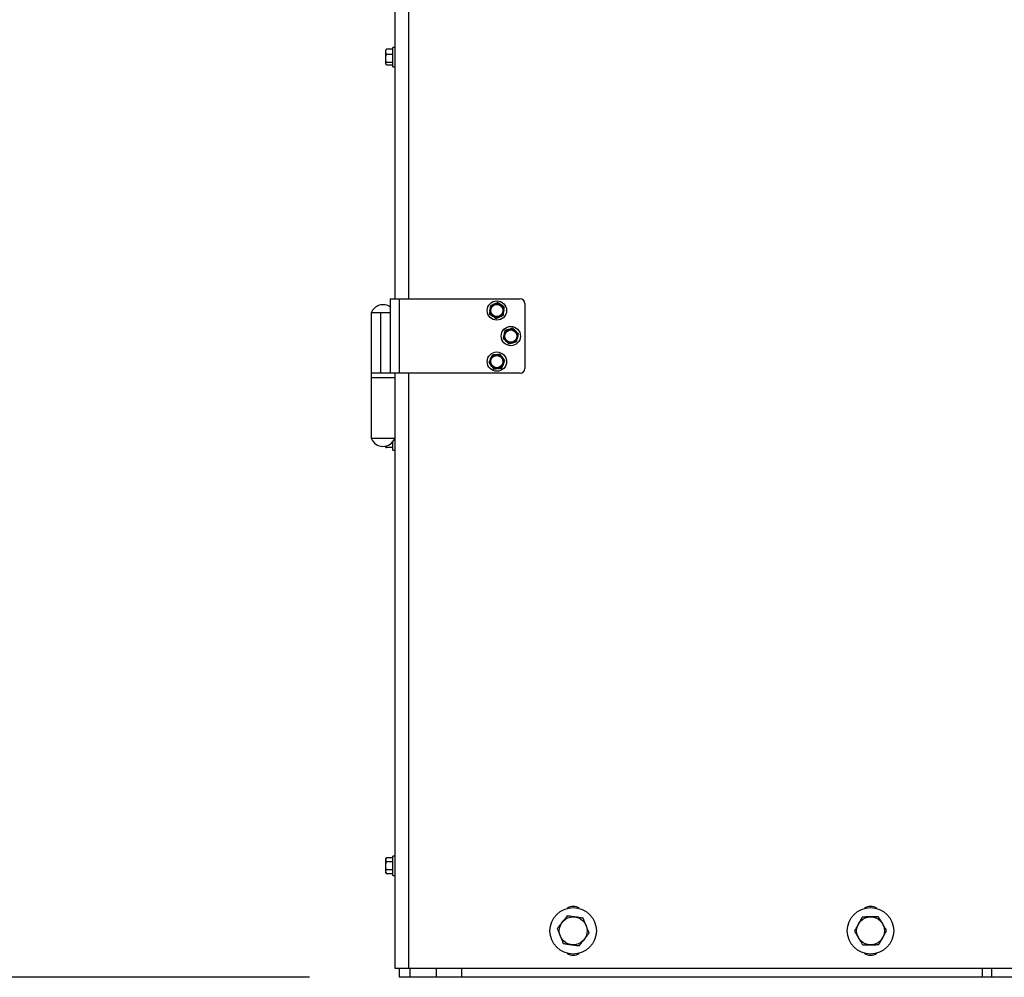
# Model space of a CAD drawing. Header units: inches. Extents: x 170 to 288, y 234 to 248.
# Tile 257 of 480: x 226.035 to 226.918, y 240.139 to 240.998. Entities that reach past the tile are written whole.
import ezdxf

# ---------------------------------------------------------------- set-up
doc = ezdxf.new("R2010")
doc.units = ezdxf.units.IN
doc.header["$LTSCALE"] = 0.25
doc.header["$MEASUREMENT"] = 0
doc.layers.add('ANNOTATIONS', color=1, linetype='Continuous')
doc.layers.add('STANDARD Z GUIDE MOTOR LH', color=7, linetype='Continuous')

msp = doc.modelspace()

# ---------------------------------------------------------------- linework, layer by layer
at = {"layer": 'ANNOTATIONS'}
msp.add_line((226.29529, 240.13944), (224.71396, 240.13944), dxfattribs=at)
at = {"layer": 'STANDARD Z GUIDE MOTOR LH'}
for p, q in [((226.37173, 242.15111), (226.37173, 240.74778)), ((226.38403, 242.15111), (226.38403, 240.74778)), ((226.36401, 240.97119), (226.36373, 240.97069)), ((226.36373, 240.95819), (226.36373, 240.97069)), ((226.36429, 240.97157), (226.3641, 240.97114)), ((226.37006, 240.97157), (226.36429, 240.97157)), ((226.37173, 240.97311), (226.37006, 240.97311)), ((226.37006, 240.95578), (226.37006, 240.97311)), ((226.36429, 240.96702), (226.36373, 240.96929)), ((226.37006, 240.96702), (226.36429, 240.96702)), ((226.36429, 240.95732), (226.36373, 240.9586)), ((226.36373, 240.95819), (226.36401, 240.9577)), ((226.37006, 240.95989), (226.36429, 240.95989)), ((226.37006, 240.95732), (226.36429, 240.95732)), ((226.37006, 240.95578), (226.37173, 240.95578)), ((226.36776, 240.74778), (226.36776, 240.68111)), ((226.36776, 240.74778), (226.48423, 240.74778)), ((226.37589, 240.74778), (226.37589, 240.68111)), ((226.46417, 240.74454), (226.46087, 240.74308)), ((226.47, 240.74027), (226.46708, 240.74241)), ((226.48839, 240.74361), (226.48839, 240.68528)), ((226.35073, 240.73528), (226.35073, 240.62278)), ((226.36776, 240.73528), (226.35073, 240.73528)), ((226.35932, 240.68111), (226.35932, 240.73528)), ((226.45679, 240.73445), (226.4597, 240.73232)), ((226.46261, 240.73019), (226.46592, 240.73164)), ((226.47758, 240.72146), (226.47412, 240.72044)), ((226.48281, 240.71649), (226.4802, 240.71898)), ((226.46897, 240.7124), (226.47159, 240.70991)), ((226.47421, 240.70743), (226.47767, 240.70845)), ((226.46617, 240.69819), (226.46259, 240.69773)), ((226.45624, 240.6906), (226.45843, 240.68773)), ((226.47055, 240.69245), (226.46836, 240.69532)), ((226.48423, 240.68111), (226.35073, 240.68111)), ((226.37173, 240.68111), (226.37173, 240.14778)), ((226.38403, 240.68111), (226.38403, 240.14778)), ((226.46062, 240.68487), (226.46419, 240.68533)), ((226.37173, 240.67694), (226.35073, 240.67694)), ((226.35073, 240.62278), (226.37173, 240.62278)), ((226.37006, 240.61203), (226.37006, 240.6198)), ((226.36373, 240.61444), (226.36373, 240.61577)), ((226.36429, 240.61444), (226.364, 240.61606)), ((226.37006, 240.61444), (226.36429, 240.61444)), ((226.37006, 240.61203), (226.37173, 240.61203)), ((226.36429, 240.24666), (226.36373, 240.24569)), ((226.37006, 240.24666), (226.36429, 240.24666)), ((226.37173, 240.24811), (226.37006, 240.24811)), ((226.37006, 240.23078), (226.37006, 240.24811)), ((226.36373, 240.23319), (226.36373, 240.24569)), ((226.36429, 240.24305), (226.36373, 240.24486)), ((226.37006, 240.24305), (226.36429, 240.24305)), ((226.36429, 240.23223), (226.36373, 240.23403)), ((226.36373, 240.23319), (226.36429, 240.23223)), ((226.37006, 240.23584), (226.36429, 240.23584)), ((226.37006, 240.23223), (226.36429, 240.23223)), ((226.37006, 240.23078), (226.37173, 240.23078)), ((226.37173, 240.14778), (226.65336, 240.14778)), ((226.37569, 240.14778), (226.37569, 240.13944)), ((226.38533, 240.14778), (226.38533, 240.13944)), ((226.40903, 240.14778), (226.40903, 240.13944)), ((226.43183, 240.13944), (226.43183, 240.14778)), ((226.65336, 240.14778), (226.97512, 240.14778)), ((226.89849, 240.14778), (226.89849, 240.13944)), ((226.90683, 240.14778), (226.90683, 240.13944)), ((226.65336, 240.13944), (226.37569, 240.13944)), ((231.23136, 240.13944), (226.65336, 240.13944))]:
    msp.add_line(p, q, dxfattribs=at)
for centre, radius in [((226.46339, 240.73736), 0.00867), ((226.46339, 240.73736), 0.00625), ((226.46339, 240.73736), 0.00547), ((226.47589, 240.71444), 0.00867), ((226.47589, 240.71444), 0.00625), ((226.47589, 240.71444), 0.00547), ((226.46339, 240.69153), 0.00867), ((226.46339, 240.69153), 0.00625), ((226.46339, 240.69153), 0.00547), ((226.53183, 240.18111), 0.02083), ((226.53183, 240.18111), 0.0125), ((226.79849, 240.18111), 0.02083), ((226.79849, 240.18111), 0.0125)]:
    msp.add_circle(centre, radius, dxfattribs=at)
for centre, radius, start, end in [((226.36123, 240.73136), 0.01121, 54.33608, 159.55566), ((226.48423, 240.74361), 0.00417, 0, 90), ((226.48423, 240.68528), 0.00417, 270, 0), ((226.36123, 240.62669), 0.01121, 200.44434, 339.55566), ((226.53183, 240.19361), 0.00938, 54.11403, 125.88597), ((226.79849, 240.19361), 0.00938, 54.11402, 125.88598), ((226.53183, 240.16861), 0.00938, 234.11401, 305.88599), ((226.79849, 240.16861), 0.00938, 234.11402, 305.88598)]:
    msp.add_arc(centre, radius, start, end, dxfattribs=at)
for points, knots in [([(226.36373, 240.96929), (226.36373, 240.96935), (226.36374, 240.97012), (226.36402, 240.97087), (226.36429, 240.97157)], [0, 0, 0, 0, 0.070178, 1, 1, 1, 1]), ([(226.36373, 240.96345), (226.36374, 240.96378), (226.36377, 240.96498), (226.36407, 240.96616), (226.36429, 240.96702)], [0, 0, 0, 0, 0.268648, 1, 1, 1, 1]), ([(226.36429, 240.95989), (226.3642, 240.96019), (226.36387, 240.96135), (226.36379, 240.96256), (226.36373, 240.96345)], [0, 0, 0, 0, 0.257587, 1, 1, 1, 1]), ([(226.36373, 240.9586), (226.36373, 240.95864), (226.36374, 240.95907), (226.36402, 240.95949), (226.36429, 240.95989)], [0, 0, 0, 0, 0.070198, 1, 1, 1, 1]), ([(226.45757, 240.74162), (226.45748, 240.74076), (226.45735, 240.73958), (226.45722, 240.73836), (226.45718, 240.73804)], [0, 0, 0, 0, 0.73137, 1, 1, 1, 1]), ([(226.46087, 240.74308), (226.46079, 240.74304), (226.45968, 240.74255), (226.45859, 240.74207), (226.45757, 240.74162)], [0, 0, 0, 0, 0.070198, 1, 1, 1, 1]), ([(226.46708, 240.74241), (226.46702, 240.74246), (226.46603, 240.74317), (226.46507, 240.74388), (226.46417, 240.74454)], [0, 0, 0, 0, 0.070225, 1, 1, 1, 1]), ([(226.45718, 240.73804), (226.45708, 240.73713), (226.45695, 240.73592), (226.45682, 240.73475), (226.45679, 240.73445)], [0, 0, 0, 0, 0.742404, 1, 1, 1, 1]), ([(226.4597, 240.73232), (226.45977, 240.73227), (226.46076, 240.73155), (226.46172, 240.73084), (226.46261, 240.73019)], [0, 0, 0, 0, 0.070153, 1, 1, 1, 1]), ([(226.46592, 240.73164), (226.46599, 240.73168), (226.46711, 240.73217), (226.4682, 240.73265), (226.46922, 240.7331)], [0, 0, 0, 0, 0.0702416, 1, 1, 1, 1]), ([(226.46922, 240.7331), (226.46925, 240.7334), (226.46938, 240.73457), (226.46951, 240.73578), (226.46961, 240.73669)], [0, 0, 0, 0, 0.257544, 1, 1, 1, 1]), ([(226.46961, 240.73669), (226.46964, 240.73701), (226.46977, 240.73823), (226.4699, 240.73941), (226.47, 240.74027)], [0, 0, 0, 0, 0.268628, 1, 1, 1, 1]), ([(226.46982, 240.7159), (226.4696, 240.71502), (226.46932, 240.71383), (226.46904, 240.71269), (226.46897, 240.7124)], [0, 0, 0, 0, 0.742443, 1, 1, 1, 1]), ([(226.47066, 240.71941), (226.47046, 240.71857), (226.47018, 240.71741), (226.46989, 240.71622), (226.46982, 240.7159)], [0, 0, 0, 0, 0.731351, 1, 1, 1, 1]), ([(226.47412, 240.72044), (226.47404, 240.72041), (226.47287, 240.72007), (226.47172, 240.71973), (226.47066, 240.71941)], [0, 0, 0, 0, 0.070205, 1, 1, 1, 1]), ([(226.4802, 240.71898), (226.48013, 240.71904), (226.47925, 240.71988), (226.47838, 240.7207), (226.47758, 240.72146)], [0, 0, 0, 0, 0.070142, 1, 1, 1, 1]), ([(226.48197, 240.71298), (226.48205, 240.7133), (226.48233, 240.71449), (226.48261, 240.71565), (226.48281, 240.71649)], [0, 0, 0, 0, 0.268567, 1, 1, 1, 1]), ([(226.47159, 240.70991), (226.47165, 240.70985), (226.47254, 240.70901), (226.4734, 240.70819), (226.47421, 240.70743)], [0, 0, 0, 0, 0.070142, 1, 1, 1, 1]), ([(226.47767, 240.70845), (226.47775, 240.70848), (226.47892, 240.70882), (226.48006, 240.70916), (226.48113, 240.70948)], [0, 0, 0, 0, 0.070257, 1, 1, 1, 1]), ([(226.48113, 240.70948), (226.4812, 240.70977), (226.48147, 240.71091), (226.48176, 240.7121), (226.48197, 240.71298)], [0, 0, 0, 0, 0.257577, 1, 1, 1, 1]), ([(226.45901, 240.69726), (226.45868, 240.69646), (226.45822, 240.69536), (226.45775, 240.69424), (226.45763, 240.69393)], [0, 0, 0, 0, 0.731385, 1, 1, 1, 1]), ([(226.46259, 240.69773), (226.46251, 240.69772), (226.4613, 240.69756), (226.46011, 240.69741), (226.45901, 240.69726)], [0, 0, 0, 0, 0.0702, 1, 1, 1, 1]), ([(226.46836, 240.69532), (226.46831, 240.69539), (226.46757, 240.69636), (226.46684, 240.69731), (226.46617, 240.69819)], [0, 0, 0, 0, 0.070136, 1, 1, 1, 1]), ([(226.45763, 240.69393), (226.45728, 240.6931), (226.45681, 240.69197), (226.45635, 240.69088), (226.45624, 240.6906)], [0, 0, 0, 0, 0.74244, 1, 1, 1, 1]), ([(226.45843, 240.68773), (226.45848, 240.68767), (226.45922, 240.6867), (226.45994, 240.68575), (226.46062, 240.68487)], [0, 0, 0, 0, 0.070252, 1, 1, 1, 1]), ([(226.46777, 240.68579), (226.46789, 240.68607), (226.46834, 240.68716), (226.46881, 240.68829), (226.46916, 240.68912)], [0, 0, 0, 0, 0.25756, 1, 1, 1, 1]), ([(226.46916, 240.68912), (226.46929, 240.68943), (226.46976, 240.69055), (226.47022, 240.69165), (226.47055, 240.69245)], [0, 0, 0, 0, 0.268647, 1, 1, 1, 1]), ([(226.46419, 240.68533), (226.46428, 240.68534), (226.46549, 240.6855), (226.46667, 240.68565), (226.46777, 240.68579)], [0, 0, 0, 0, 0.070194, 1, 1, 1, 1]), ([(226.36373, 240.61444), (226.36379, 240.61444), (226.36387, 240.61444), (226.3642, 240.61444), (226.36429, 240.61444)], [0, 0, 0, 0, 0.742461, 1, 1, 1, 1]), ([(226.36373, 240.24486), (226.36373, 240.2449), (226.36374, 240.24551), (226.36402, 240.24611), (226.36429, 240.24666)], [0, 0, 0, 0, 0.070197, 1, 1, 1, 1]), ([(226.36373, 240.23944), (226.36374, 240.23977), (226.36377, 240.24099), (226.36407, 240.24218), (226.36429, 240.24305)], [0, 0, 0, 0, 0.2686728, 1, 1, 1, 1]), ([(226.36429, 240.23584), (226.3642, 240.23614), (226.36387, 240.23732), (226.36379, 240.23854), (226.36373, 240.23944)], [0, 0, 0, 0, 0.257513, 1, 1, 1, 1]), ([(226.36373, 240.23403), (226.36373, 240.23407), (226.36374, 240.23468), (226.36402, 240.23528), (226.36429, 240.23584)], [0, 0, 0, 0, 0.070209, 1, 1, 1, 1]), ([(226.52643, 240.1945), (226.52571, 240.19358), (226.52425, 240.19171), (226.52274, 240.18979), (226.52198, 240.18881)], [0, 0, 0, 0, 0.495464, 1, 1, 1, 1]), ([(226.53358, 240.19349), (226.53341, 240.19351), (226.53212, 240.19369), (226.52971, 240.19404), (226.52753, 240.19434), (226.52643, 240.1945)], [0, 0, 0, 0, 0.070081, 0.530769, 1, 1, 1, 1]), ([(226.54072, 240.19248), (226.53956, 240.19264), (226.53722, 240.19297), (226.5348, 240.19332), (226.53358, 240.19349)], [0, 0, 0, 0, 0.495456, 1, 1, 1, 1]), ([(226.79104, 240.19347), (226.79048, 240.19245), (226.78933, 240.19038), (226.78815, 240.18824), (226.78755, 240.18716)], [0, 0, 0, 0, 0.495467, 1, 1, 1, 1]), ([(226.79826, 240.19361), (226.79809, 240.19361), (226.79679, 240.19358), (226.79435, 240.19354), (226.79215, 240.19349), (226.79104, 240.19347)], [0, 0, 0, 0, 0.070092, 0.530779, 1, 1, 1, 1]), ([(226.80547, 240.19374), (226.8043, 240.19372), (226.80194, 240.19368), (226.79949, 240.19363), (226.79826, 240.19361)], [0, 0, 0, 0, 0.4954587, 1, 1, 1, 1]), ([(226.8092, 240.18756), (226.80889, 240.18808), (226.80763, 240.19017), (226.8064, 240.19221), (226.80547, 240.19374)], [0, 0, 0, 0, 0.246306, 1, 1, 1, 1]), ([(226.52198, 240.18881), (226.52188, 240.18868), (226.52108, 240.18766), (226.51957, 240.18574), (226.51822, 240.18401), (226.51754, 240.18313)], [0, 0, 0, 0, 0.0700691, 0.5307829, 1, 1, 1, 1]), ([(226.54342, 240.18578), (226.5432, 240.18634), (226.54228, 240.18861), (226.54139, 240.19081), (226.54072, 240.19248)], [0, 0, 0, 0, 0.246338, 1, 1, 1, 1]), ([(226.54612, 240.17909), (226.54592, 240.17959), (226.54504, 240.18177), (226.54412, 240.18404), (226.54342, 240.18578)], [0, 0, 0, 0, 0.2293848, 1, 1, 1, 1]), ([(226.78755, 240.18716), (226.78747, 240.18701), (226.78684, 240.18587), (226.78566, 240.18374), (226.7846, 240.18181), (226.78406, 240.18084)], [0, 0, 0, 0, 0.070096, 0.530779, 1, 1, 1, 1]), ([(226.81292, 240.18138), (226.81265, 240.18184), (226.81143, 240.18386), (226.81017, 240.18595), (226.8092, 240.18756)], [0, 0, 0, 0, 0.229357, 1, 1, 1, 1]), ([(226.51754, 240.18313), (226.51821, 240.18147), (226.5191, 240.17926), (226.52001, 240.177), (226.52023, 240.17644)], [0, 0, 0, 0, 0.753662, 1, 1, 1, 1]), ([(226.52023, 240.17644), (226.52094, 240.17469), (226.52185, 240.17243), (226.52273, 240.17024), (226.52293, 240.16974)], [0, 0, 0, 0, 0.7706271, 1, 1, 1, 1]), ([(226.54167, 240.17341), (226.54178, 240.17354), (226.54257, 240.17456), (226.54408, 240.17649), (226.54543, 240.17822), (226.54612, 240.17909)], [0, 0, 0, 0, 0.070103, 0.530783, 1, 1, 1, 1]), ([(226.78406, 240.18084), (226.78499, 240.1793), (226.78622, 240.17727), (226.78748, 240.17517), (226.78779, 240.17466)], [0, 0, 0, 0, 0.753674, 1, 1, 1, 1]), ([(226.80943, 240.17507), (226.80952, 240.17522), (226.81014, 240.17635), (226.81132, 240.17849), (226.81239, 240.18041), (226.81292, 240.18138)], [0, 0, 0, 0, 0.070071, 0.530766, 1, 1, 1, 1]), ([(226.52293, 240.16974), (226.52409, 240.16958), (226.52643, 240.16925), (226.52886, 240.16891), (226.53008, 240.16873)], [0, 0, 0, 0, 0.49548, 1, 1, 1, 1]), ([(226.53008, 240.16873), (226.53025, 240.16871), (226.53153, 240.16853), (226.53395, 240.16819), (226.53612, 240.16788), (226.53722, 240.16772)], [0, 0, 0, 0, 0.07009, 0.530796, 1, 1, 1, 1]), ([(226.53722, 240.16772), (226.53795, 240.16865), (226.5394, 240.17051), (226.54091, 240.17244), (226.54167, 240.17341)], [0, 0, 0, 0, 0.495461, 1, 1, 1, 1]), ([(226.78779, 240.17466), (226.78876, 240.17305), (226.79002, 240.17095), (226.79123, 240.16894), (226.79151, 240.16848)], [0, 0, 0, 0, 0.770651, 1, 1, 1, 1]), ([(226.79151, 240.16848), (226.79268, 240.1685), (226.79505, 240.16854), (226.79749, 240.16859), (226.79873, 240.16861)], [0, 0, 0, 0, 0.4954587, 1, 1, 1, 1]), ([(226.79873, 240.16861), (226.7989, 240.16862), (226.80019, 240.16864), (226.80264, 240.16869), (226.80483, 240.16873), (226.80594, 240.16875)], [0, 0, 0, 0, 0.070092, 0.53078, 1, 1, 1, 1]), ([(226.80594, 240.16875), (226.80651, 240.16977), (226.80765, 240.17185), (226.80884, 240.17399), (226.80943, 240.17507)], [0, 0, 0, 0, 0.495449, 1, 1, 1, 1])]:
    msp.add_open_spline(points, degree=3, knots=knots, dxfattribs=at)

doc.saveas('drawing.dxf')
